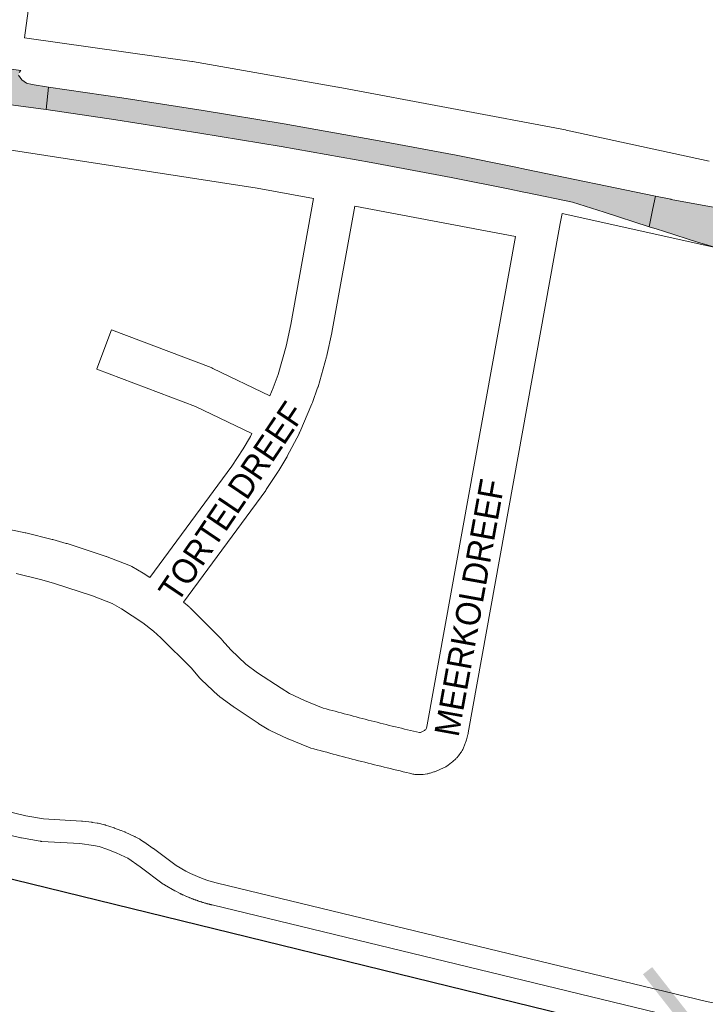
# Paper-space layout 'Layout1' of a CAD drawing. Header units: metres. Extents: x 123097 to 144122, y 392739 to 407589.
# Tile 244 of 510: x 131458 to 131672, y 397422 to 397729. Entities that reach past the tile are written whole.
import ezdxf
from ezdxf.enums import TextEntityAlignment as Align

# ---------------------------------------------------------------- set-up
doc = ezdxf.new("R2010")
doc.units = ezdxf.units.M
doc.header["$MEASUREMENT"] = 0
for name, color, linetype, lineweight in [('gs-anno-wegen algemeen tekst', 7, 'Continuous', 0), ('gs-knt-aanvullende hoofdweg', 7, 'Continuous', 0), ('gs-knt-fietspaden', 7, 'Continuous', 0), ('gs-knt-spoorlijn', 7, 'Continuous', 30), ('gs-knt-wegen algemeen', 7, 'Continuous', 0), ('gs-symb-viaduct', 7, 'Continuous', 0), ('gs-vlk-plantopografie wegen algemeen', 7, 'Continuous', 0), ('ir-ARC-asfalt-hoofdwegen-te inspecteren', 5, 'Continuous', 0)]:
    doc.layers.add(name, color=color, linetype=linetype, lineweight=lineweight)
doc.styles.add('Style-Arial', font='arial.ttf')

# ---------------------------------------------------------------- blocks, each defined once
blk = doc.blocks.new('gg0-viaduct_6')
at = {"layer": 'gs-symb-viaduct', "linetype": 'Continuous'}
blk.add_hatch(color=7, dxfattribs=at).paths.add_polyline_path([(-55.76, -16.89), (-58, -14), (-40, 0), (40, 0), (58, -14), (55.76, -16.89), (38.75, -3.66), (-38.75, -3.66)])

psp = doc.layouts.get("Layout1")

# ---------------------------------------------------------------- hatches: boundary and pattern name
at = {"layer": 'ir-ARC-asfalt-hoofdwegen-te inspecteren', "linetype": 'Continuous', "lineweight": 13}
for points in [[(131315.968, 397724.247), (131315.349, 397724.266), (131311.409, 397724.602), (131311.285, 397724.613), (131310.791, 397717.232), (131336.055, 397715.38), (131338.906, 397715.171), (131361.75, 397713.07), (131387.22, 397710.44), (131411.03, 397707.76), (131435.255, 397704.74), (131442.304, 397703.795), (131458.645, 397701.603), (131465.772, 397700.647), (131466.51, 397700.548), (131467.263, 397707.536), (131462.196, 397708.345), (131460.426, 397708.723), (131458.943, 397709.76), (131457.981, 397711.293), (131458.155, 397712.068), (131458.621, 397712.712), (131452.082, 397713.592), (131452.056, 397713.595), (131445.914, 397714.377), (131446.118, 397713.754), (131446.096, 397713.098), (131444.868, 397711.756), (131443.193, 397711.044), (131441.374, 397711.092), (131436.273, 397711.727), (131411.88, 397714.76), (131386.54, 397717.62), (131364.9, 397719.85), (131339.878, 397722.13)], [(131467.263, 397707.536), (131466.51, 397700.548), (131488.25, 397697.31), (131514.38, 397693.23), (131539.79, 397689.04), (131567.79, 397684.08), (131592.75, 397679.39), (131611.026, 397675.698), (131614.795, 397674.937), (131616.514, 397674.589), (131630.461, 397671.708), (131640.316, 397668.582), (131654.402, 397664.042), (131655.541, 397669.757), (131656.298, 397673.558), (131616.186, 397681.881), (131612.335, 397682.659), (131594.24, 397686.31), (131569.13, 397691.01), (131540.66, 397696.04), (131515.42, 397700.21), (131490.17, 397704.15)], [(131670.839, 397658.84), (131675.504, 397657.479), (131685.379, 397654.695), (131700.277, 397650.871), (131709.124, 397648.645), (131709.174, 397648.801), (131711.979, 397648.104), (131713.91, 397656.519), (131711.006, 397657.288), (131704.769, 397658.884), (131704.154, 397659.341), (131704.04, 397660.098), (131704.494, 397660.716), (131705.251, 397660.833), (131711.606, 397659.564), (131714.472, 397659.069), (131715.319, 397663.29), (131710.686, 397664.048), (131704.534, 397665.02), (131689.118, 397667.383), (131661.212, 397672.548), (131661.082, 397672.572), (131656.298, 397673.558), (131655.541, 397669.757), (131654.402, 397664.042), (131656.854, 397663.252), (131658.838, 397662.612), (131669.765, 397659.146)]]:
    psp.add_hatch(color=5, dxfattribs=at).paths.add_polyline_path(points, flags=0)

# ---------------------------------------------------------------- linework, layer by layer
at = {"layer": 'gs-knt-aanvullende hoofdweg', "color": 7, "linetype": 'Continuous', "flags": 128}
psp.add_lwpolyline([(131721.174, 397647.437), (131700.272, 397652.036), (131700.221, 397652.047), (131672.7, 397658.102), (131627.227, 397668.109)], dxfattribs=at)
at = {"layer": 'gs-knt-fietspaden', "color": 7, "linetype": 'Continuous', "flags": 128}
for points in [[(131226.278, 397537.452), (131460.204, 397480.567), (131465.764, 397479.561), (131477.556, 397478.911), (131477.699, 397478.9), (131477.807, 397478.888), (131477.842, 397478.883), (131480.776, 397478.509), (131480.873, 397478.495), (131482.43, 397478.252), (131482.493, 397478.242), (131482.59, 397478.225), (131482.621, 397478.219), (131482.749, 397478.192), (131484.762, 397477.722), (131484.91, 397477.684), (131485.056, 397477.64), (131487.717, 397476.769), (131487.835, 397476.727), (131487.875, 397476.713), (131489.82, 397475.999), (131489.928, 397475.957), (131490.951, 397475.541), (131491.021, 397475.513), (131491.051, 397475.501), (131491.15, 397475.458), (131494.094, 397474.124), (131494.199, 397474.074), (131494.303, 397474.02), (131495.494, 397473.382), (131495.608, 397473.318), (131495.632, 397473.304), (131495.72, 397473.249), (131495.767, 397473.219), (131495.831, 397473.177), (131496.896, 397472.475), (131496.982, 397472.416), (131499.858, 397470.394), (131499.881, 397470.377), (131499.961, 397470.32), (131507.074, 397465.014), (131510.036, 397463.331), (131511.495, 397462.563), (131511.515, 397462.553), (131511.564, 397462.531)], [(131510.258, 397455.412), (131510.065, 397455.494), (131509.617, 397455.698), (131509.221, 397455.877), (131509.212, 397455.882), (131509.064, 397455.949), (131508.917, 397456.017), (131508.827, 397456.059), (131508.77, 397456.086), (131508.623, 397456.155), (131508.477, 397456.224), (131508.434, 397456.245), (131508.308, 397456.307), (131506.716, 397457.145), (131506.617, 397457.199), (131503.416, 397459.018), (131503.291, 397459.093), (131503.17, 397459.172), (131503.052, 397459.256), (131495.814, 397464.655), (131495.803, 397464.663), (131492.002, 397467.289), (131491.09, 397467.778), (131488.351, 397469.019), (131485.473, 397470.116), (131485.454, 397470.123), (131483.017, 397470.921), (131481.311, 397471.319), (131477.043, 397471.908), (131477.027, 397471.909), (131465.16, 397472.563), (131465.015, 397472.574), (131464.871, 397472.591), (131464.728, 397472.614), (131458.851, 397473.678), (131458.748, 397473.698), (131458.647, 397473.721), (131224.593, 397530.637)], [(131513.707, 397461.603), (131514.91, 397461.134)], [(131519.53, 397459.685), (131519.947, 397459.57), (131672.286, 397422.721), (131674.291, 397422.323)], [(131510.815, 397455.184), (131510.414, 397455.352), (131510.258, 397455.412)], [(131670.706, 397415.88), (131518.244, 397452.76), (131518.141, 397452.785), (131517.993, 397452.821), (131517.822, 397452.864), (131517.744, 397452.884), (131517.496, 397452.948), (131517.401, 397452.972), (131517.247, 397453.013), (131516.999, 397453.079), (131516.982, 397453.083), (131516.752, 397453.146), (131516.564, 397453.198), (131516.504, 397453.215), (131516.258, 397453.285), (131516.146, 397453.317), (131516.011, 397453.356), (131515.765, 397453.429), (131515.73, 397453.439), (131515.519, 397453.503), (131515.315, 397453.565), (131515.274, 397453.577), (131515.029, 397453.654), (131514.901, 397453.694), (131514.895, 397453.695), (131514.784, 397453.731), (131514.54, 397453.81), (131514.482, 397453.828), (131514.296, 397453.89), (131514.07, 397453.965), (131514.052, 397453.971), (131513.809, 397454.053), (131513.66, 397454.105), (131513.567, 397454.137), (131513.365, 397454.208), (131513.325, 397454.222), (131513.25, 397454.249), (131513.187, 397454.272), (131513.083, 397454.308), (131512.842, 397454.395), (131512.601, 397454.484), (131512.435, 397454.546), (131512.36, 397454.574), (131512.12, 397454.665), (131512.029, 397454.7), (131511.881, 397454.757), (131511.642, 397454.85), (131511.625, 397454.857), (131511.403, 397454.945), (131511.217, 397455.02), (131511.165, 397455.041), (131510.928, 397455.138), (131510.815, 397455.184)]]:
    psp.add_lwpolyline(points, dxfattribs=at)
at = {"layer": 'gs-knt-spoorlijn', "color": 7, "linetype": 'Continuous', "flags": 128}
psp.add_lwpolyline([(126023.424, 398789.468), (133158.298, 397044.421)], dxfattribs=at)
at = {"layer": 'gs-knt-wegen algemeen', "color": 7, "linetype": 'Continuous', "flags": 128}
for points in [[(131466.419, 397771.827), (131459.801, 397722.917)], [(131459.801, 397722.917), (131511.904, 397715.487), (131512.109, 397715.454), (131557.438, 397707.505), (131557.516, 397707.491), (131628.325, 397694.186), (131628.505, 397694.15), (131673.019, 397684.482)], [(131549.852, 397672.831), (131532.238, 397676.055), (131455.081, 397688.033)], [(131562.652, 397670.451), (131555.55, 397631.128), (131555.512, 397630.933), (131554.029, 397623.946), (131553.976, 397623.718), (131553.916, 397623.492), (131551.232, 397614.2), (131551.174, 397614.007), (131551.109, 397613.816)], [(131612.71, 397660.99), (131562.652, 397670.451)], [(131627.227, 397668.109), (131626.67, 397665.03), (131626.268, 397662.804)], [(131626.268, 397662.804), (131598.026, 397506.345), (131597.978, 397506.104), (131597.921, 397505.866), (131597.48, 397504.166), (131597.402, 397503.888), (131597.311, 397503.614), (131597.208, 397503.344), (131596.519, 397501.656), (131596.411, 397501.406), (131596.293, 397501.161), (131596.165, 397500.921), (131596.026, 397500.687), (131595.878, 397500.458), (131595.721, 397500.236), (131594.979, 397499.235), (131594.82, 397499.03), (131594.654, 397498.831), (131594.479, 397498.639), (131594.297, 397498.455), (131594.108, 397498.277), (131593.205, 397497.465)], [(131551.109, 397613.816), (131549.482, 397609.261), (131549.411, 397609.072), (131549.334, 397608.885), (131545.522, 397599.997), (131545.451, 397599.838), (131545.408, 397599.747), (131545.389, 397599.706), (131545.313, 397599.556), (131541.666, 397592.554), (131541.582, 397592.397), (131541.493, 397592.244), (131539.028, 397588.081), (131538.944, 397587.944), (131538.857, 397587.808), (131535.121, 397582.158), (131535.03, 397582.024), (131534.936, 397581.892), (131509.372, 397547.13)], [(131453.728, 397569.992), (131459.992, 397568.687), (131460.221, 397568.635), (131468.407, 397566.619), (131468.605, 397566.567), (131472.809, 397565.39), (131473.068, 397565.311), (131485.234, 397561.35), (131485.399, 397561.294), (131485.562, 397561.233), (131492.332, 397558.62), (131492.573, 397558.522), (131492.811, 397558.413), (131493.043, 397558.295), (131493.271, 397558.168), (131496.793, 397556.111), (131496.945, 397556.02), (131497.094, 397555.924), (131498.834, 397554.777)], [(131593.199, 397497.46), (131593.094, 397497.364), (131592.847, 397497.162), (131591.73, 397496.292), (131591.512, 397496.129), (131591.287, 397495.975), (131591.055, 397495.831), (131590.818, 397495.696), (131590.576, 397495.572), (131590.328, 397495.458), (131588.005, 397494.446), (131587.779, 397494.352), (131587.549, 397494.267), (131587.317, 397494.191), (131586.17, 397493.839), (131585.928, 397493.77), (131585.682, 397493.71), (131585.435, 397493.659), (131585.186, 397493.618), (131583.99, 397493.446), (131583.749, 397493.416), (131583.507, 397493.395), (131583.265, 397493.383), (131583.023, 397493.38), (131582.213, 397493.385), (131581.922, 397493.393), (131581.631, 397493.415), (131581.342, 397493.449), (131581.054, 397493.496), (131580.769, 397493.556), (131579.771, 397493.791), (131578.774, 397494.026), (131577.776, 397494.263), (131576.779, 397494.501), (131575.782, 397494.74), (131574.786, 397494.98), (131573.79, 397495.221), (131572.794, 397495.464), (131571.798, 397495.708), (131570.803, 397495.953), (131569.808, 397496.2), (131568.813, 397496.447), (131567.818, 397496.696), (131566.824, 397496.946), (131565.83, 397497.197), (131564.837, 397497.45), (131563.844, 397497.703), (131562.851, 397497.958), (131561.858, 397498.214), (131560.866, 397498.472), (131559.874, 397498.73), (131558.882, 397498.99), (131557.891, 397499.251), (131556.9, 397499.513), (131555.909, 397499.776), (131554.919, 397500.041), (131553.929, 397500.306), (131552.939, 397500.573), (131551.95, 397500.841), (131550.96, 397501.111), (131549.972, 397501.381), (131548.983, 397501.653), (131548.737, 397501.726), (131548.494, 397501.809), (131548.255, 397501.901), (131541.95, 397504.472), (131541.791, 397504.539), (131541.634, 397504.611), (131536.509, 397507.025), (131536.299, 397507.128), (131536.093, 397507.239), (131535.891, 397507.357), (131532.829, 397509.226), (131532.639, 397509.347), (131525.075, 397514.331), (131524.915, 397514.44), (131524.757, 397514.554), (131520.696, 397517.592), (131520.514, 397517.734), (131520.337, 397517.881), (131520.166, 397518.035), (131514.912, 397522.915), (131514.734, 397523.086), (131514.563, 397523.264), (131514.399, 397523.448), (131511.671, 397526.631), (131502.289, 397535.997), (131500.038, 397538.011), (131496.631, 397540.632), (131490.074, 397544.958), (131487.156, 397546.662), (131481.037, 397549.024), (131469.167, 397552.889), (131465.193, 397554.001), (131457.221, 397555.965)], [(131509.372, 397547.13), (131511.103, 397545.582), (131511.234, 397545.461), (131511.361, 397545.337), (131521.048, 397535.667), (131521.224, 397535.485), (131521.392, 397535.297), (131524.044, 397532.203), (131528.773, 397527.81), (131532.401, 397525.096), (131539.709, 397520.281), (131542.375, 397518.654), (131547.026, 397516.463), (131552.814, 397514.103), (131553.747, 397513.847), (131554.682, 397513.591), (131555.617, 397513.337), (131556.553, 397513.084), (131557.488, 397512.832), (131558.424, 397512.581), (131559.36, 397512.331), (131560.297, 397512.082), (131561.234, 397511.834), (131562.171, 397511.588), (131563.108, 397511.342), (131564.046, 397511.098), (131564.984, 397510.854), (131565.922, 397510.612), (131566.86, 397510.371), (131567.799, 397510.131), (131568.738, 397509.892), (131569.678, 397509.654), (131570.617, 397509.417), (131571.557, 397509.182), (131572.497, 397508.947), (131573.438, 397508.714), (131574.378, 397508.482), (131575.319, 397508.25), (131576.261, 397508.02), (131577.202, 397507.791), (131578.144, 397507.563), (131579.086, 397507.336), (131580.028, 397507.111), (131580.971, 397506.886), (131581.914, 397506.663), (131582.854, 397506.441), (131583.142, 397506.529), (131584.374, 397507.066), (131584.658, 397507.287), (131584.817, 397507.41)], [(131593.205, 397497.465), (131593.202, 397497.462), (131593.199, 397497.46)], [(131593.205, 397497.465), (131593.202, 397497.462), (131593.199, 397497.46)]]:
    psp.add_lwpolyline(points, dxfattribs=at)
for points in [[(131498.834, 397554.777), (131524.35, 397589.475), (131527.908, 397594.855), (131530.2, 397598.726), (131530.658, 397599.604), (131513.036, 397608.058), (131482.338, 397619.71, -0.3861753), (131482.333, 397619.722), (131486.946, 397631.877, -0.3861795), (131486.959, 397631.882), (131517.914, 397620.133), (131518.169, 397620.03), (131518.42, 397619.916), (131536.233, 397611.37), (131537.288, 397613.831), (131538.779, 397618.006), (131541.341, 397626.879), (131542.755, 397633.54), (131549.852, 397672.831)], [(131584.817, 397507.41, -0.5003036), (131584.81, 397507.422), (131584.987, 397507.856), (131585.257, 397508.898), (131612.71, 397660.99)]]:
    psp.add_lwpolyline(points, format="xyb", dxfattribs=at)
at = {"layer": 'gs-vlk-plantopografie wegen algemeen', "color": 7, "linetype": 'Continuous', "flags": 128}
for points in [[(131226.278, 397537.452), (131460.204, 397480.567), (131465.764, 397479.561), (131477.556, 397478.911), (131477.699, 397478.9), (131477.807, 397478.888), (131477.842, 397478.883), (131480.776, 397478.509), (131480.873, 397478.495), (131482.43, 397478.252), (131482.493, 397478.242), (131482.59, 397478.225), (131482.621, 397478.219), (131482.749, 397478.192), (131484.762, 397477.722), (131484.91, 397477.684), (131485.056, 397477.64), (131487.717, 397476.769), (131487.835, 397476.727), (131487.875, 397476.713), (131489.82, 397475.999), (131489.928, 397475.957), (131490.951, 397475.541), (131491.021, 397475.513), (131491.051, 397475.501), (131491.15, 397475.458), (131494.094, 397474.124), (131494.199, 397474.074), (131494.303, 397474.02), (131495.494, 397473.382), (131495.608, 397473.318), (131495.632, 397473.304), (131495.72, 397473.249), (131495.767, 397473.219), (131495.831, 397473.177), (131496.896, 397472.475), (131496.982, 397472.416), (131499.858, 397470.394), (131499.881, 397470.377), (131499.961, 397470.32), (131507.074, 397465.014), (131510.036, 397463.331), (131511.495, 397462.563), (131511.515, 397462.553), (131511.564, 397462.531)], [(131510.258, 397455.412), (131510.065, 397455.494), (131509.617, 397455.698), (131509.221, 397455.877), (131509.212, 397455.882), (131509.064, 397455.949), (131508.917, 397456.017), (131508.827, 397456.059), (131508.77, 397456.086), (131508.623, 397456.155), (131508.477, 397456.224), (131508.434, 397456.245), (131508.308, 397456.307), (131506.716, 397457.145), (131506.617, 397457.199), (131503.416, 397459.018), (131503.291, 397459.093), (131503.17, 397459.172), (131503.052, 397459.256), (131495.814, 397464.655), (131495.803, 397464.663), (131492.002, 397467.289), (131491.09, 397467.778), (131488.351, 397469.019), (131485.473, 397470.116), (131485.454, 397470.123), (131483.017, 397470.921), (131481.311, 397471.319), (131477.043, 397471.908), (131477.027, 397471.909), (131465.16, 397472.563), (131465.015, 397472.574), (131464.871, 397472.591), (131464.728, 397472.614), (131458.851, 397473.678), (131458.748, 397473.698), (131458.647, 397473.721), (131224.593, 397530.637)], [(131511.564, 397462.531), (131513.707, 397461.603)], [(131513.707, 397461.603), (131514.91, 397461.134)], [(131514.91, 397461.134), (131516.623, 397460.527)], [(131516.623, 397460.527), (131517.254, 397460.32)], [(131516.623, 397460.527), (131517.254, 397460.32)], [(131517.254, 397460.32), (131519.53, 397459.685)], [(131519.53, 397459.685), (131519.947, 397459.57), (131672.286, 397422.721), (131674.291, 397422.323)], [(131510.815, 397455.184), (131510.258, 397455.412)], [(131670.706, 397415.88), (131518.244, 397452.76), (131518.141, 397452.785), (131517.993, 397452.821), (131517.822, 397452.864), (131517.744, 397452.884), (131517.496, 397452.948), (131517.401, 397452.972), (131517.247, 397453.013), (131516.999, 397453.079), (131516.982, 397453.083), (131516.752, 397453.146), (131516.564, 397453.198), (131516.504, 397453.215), (131516.258, 397453.285), (131516.146, 397453.317), (131516.011, 397453.356), (131515.765, 397453.429), (131515.73, 397453.439), (131515.519, 397453.503), (131515.315, 397453.565), (131515.274, 397453.577), (131515.029, 397453.654), (131514.901, 397453.694), (131514.895, 397453.695), (131514.784, 397453.731), (131514.54, 397453.81), (131514.482, 397453.828), (131514.296, 397453.89), (131514.07, 397453.965), (131514.052, 397453.971), (131513.809, 397454.053), (131513.66, 397454.105), (131513.567, 397454.137), (131513.365, 397454.208), (131513.325, 397454.222), (131513.25, 397454.249), (131513.187, 397454.272), (131513.083, 397454.308), (131512.842, 397454.395), (131512.601, 397454.484), (131512.435, 397454.546), (131512.36, 397454.574), (131512.12, 397454.665), (131512.029, 397454.7), (131511.881, 397454.757), (131511.642, 397454.85), (131511.625, 397454.857), (131511.403, 397454.945), (131511.217, 397455.02), (131511.165, 397455.041), (131510.928, 397455.138), (131510.815, 397455.184)]]:
    psp.add_lwpolyline(points, dxfattribs=at)
at = {"layer": 'ir-ARC-asfalt-hoofdwegen-te inspecteren', "color": 5, "linetype": 'Continuous', "lineweight": 13, "flags": 128}
for points in [[(131442.304, 397703.795), (131458.645, 397701.603), (131465.772, 397700.647), (131466.51, 397700.548), (131467.263, 397707.536), (131462.196, 397708.345), (131460.426, 397708.723), (131458.943, 397709.76), (131457.981, 397711.293)], [(131458.155, 397712.068), (131458.621, 397712.712), (131452.082, 397713.592)], [(131689.118, 397667.383), (131661.212, 397672.548), (131661.082, 397672.572), (131656.298, 397673.558), (131655.541, 397669.757), (131654.402, 397664.042), (131656.854, 397663.252), (131658.838, 397662.612), (131669.765, 397659.146), (131670.839, 397658.84), (131675.504, 397657.479)]]:
    psp.add_lwpolyline(points, dxfattribs=at)
psp.add_lwpolyline([(131467.263, 397707.536), (131466.51, 397700.548), (131488.25, 397697.31), (131514.38, 397693.23), (131539.79, 397689.04), (131567.79, 397684.08), (131592.75, 397679.39), (131611.026, 397675.698), (131614.795, 397674.937), (131616.514, 397674.589), (131630.461, 397671.708), (131640.316, 397668.582), (131654.402, 397664.042), (131655.541, 397669.757), (131656.298, 397673.558), (131616.186, 397681.881), (131612.335, 397682.659), (131594.24, 397686.31), (131569.13, 397691.01), (131540.66, 397696.04), (131515.42, 397700.21), (131490.17, 397704.15)], close=True, dxfattribs=at)

# ---------------------------------------------------------------- block references
at = {"layer": 'gs-symb-viaduct', "color": 7, "linetype": 'Continuous', "rotation": 165.9268718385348}
psp.add_blockref('gg0-viaduct_6', (131705.287, 397403.469), dxfattribs=at)

# ---------------------------------------------------------------- texts
at = {"layer": 'gs-anno-wegen algemeen tekst', "color": 7, "style": 'Style-Arial', "width": 0.909091}
for s, rotation, p in [('TORTELDREEF', 56.01303, (131524.328, 397578.444)), ('MEERKOLDREEF', 79.7285, (131598.408, 397545.363))]:
    psp.add_text(s, height=7.7, rotation=rotation, dxfattribs=at).set_placement(p, align=Align.MIDDLE_CENTER)

doc.saveas('drawing.dxf')
